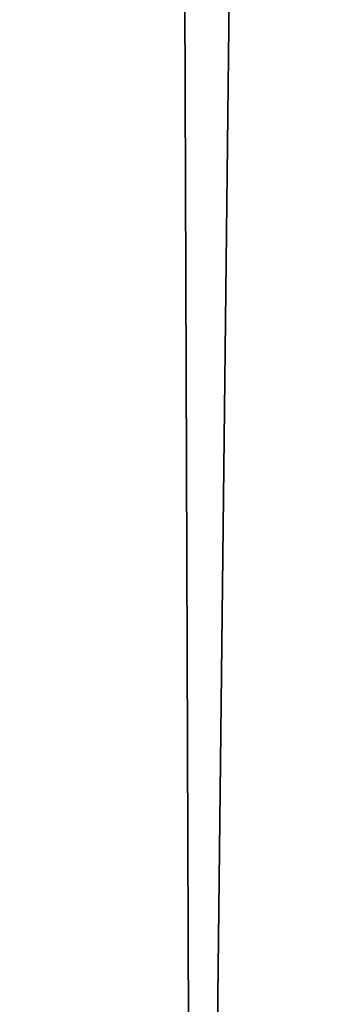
# Model space of a CAD drawing. Header units: millimetres. Extents: x -455 to 455, y -678 to 20.
# Tile 325 of 656: x -2.199 to -2.044, y -50.108 to -49.597. Entities that reach past the tile are written whole.
import ezdxf

# ---------------------------------------------------------------- set-up
doc = ezdxf.new("R2010")
doc.units = ezdxf.units.MM
doc.header["$LTSCALE"] = 65.185185
for name, color, linetype in [('237', 7, 'CONTINUOUS'), ('362', 7, 'CONTINUOUS'), ('375', 7, 'CONTINUOUS'), ('566', 7, 'CONTINUOUS'), ('568', 7, 'CONTINUOUS')]:
    doc.layers.add(name, color=color, linetype=linetype)

msp = doc.modelspace()

# ---------------------------------------------------------------- linework, layer by layer
at = {"layer": '237', "linetype": 'Continuous'}
for points in [[(-2.02482, -74.85131, -2.96229), (-2.2, -25, -1.35), (-2.63505, -74.85131, -1.35), (-2.02482, -74.85131, -2.96229)], [(-1.87094, -25.60872, -2.45872), (-2.2, -25, -1.35), (-2.02482, -74.85131, -2.96229), (-1.87094, -25.60872, -2.45872)]]:
    msp.add_3dface(points, dxfattribs=at)
at = {"layer": '362', "linetype": 'Continuous'}
for points in [[(-2, -74.7, 19.85), (-2, 0, 19.85), (-4.05718, -6.35378, 19.03358), (-2, -74.7, 19.85)], [(-2, -74.7, 19.85), (-4.05718, -6.35378, 19.03358), (-4.12132, -74.7, 18.97132), (-2, -74.7, 19.85)]]:
    msp.add_3dface(points, dxfattribs=at)
at = {"layer": '375', "linetype": 'Continuous'}
for points in [[(-2, -41.71041, -6.15), (-2.34238, -71.5, -6.28562), (-2.35355, -41.71041, -6.29645), (-2, -41.71041, -6.15)], [(-2, -71.5, -6.15), (-2.34238, -71.5, -6.28562), (-2, -41.71041, -6.15), (-2, -71.5, -6.15)]]:
    msp.add_3dface(points, dxfattribs=at)
at = {"layer": '566', "linetype": 'Continuous'}
for points in [[(-2.09344, -12.78906, 15.05), (-1.9099, -11.79276, 15.84277), (-2.63505, -74.85131, 15.05), (-2.09344, -12.78906, 15.05)], [(-2.63505, -74.85131, 15.05), (-1.9099, -11.79276, 15.84277), (-2.02482, -74.85131, 16.66229), (-2.63505, -74.85131, 15.05)]]:
    msp.add_3dface(points, dxfattribs=at)
at = {"layer": '568', "linetype": 'Continuous'}
msp.add_3dface([(-2.63505, -74.85131, 15.05), (-2.32584, -39.4198, 14.79427), (-2.09344, -12.78906, 15.05), (-2.63505, -74.85131, 15.05)], dxfattribs=at)

doc.saveas('drawing.dxf')
